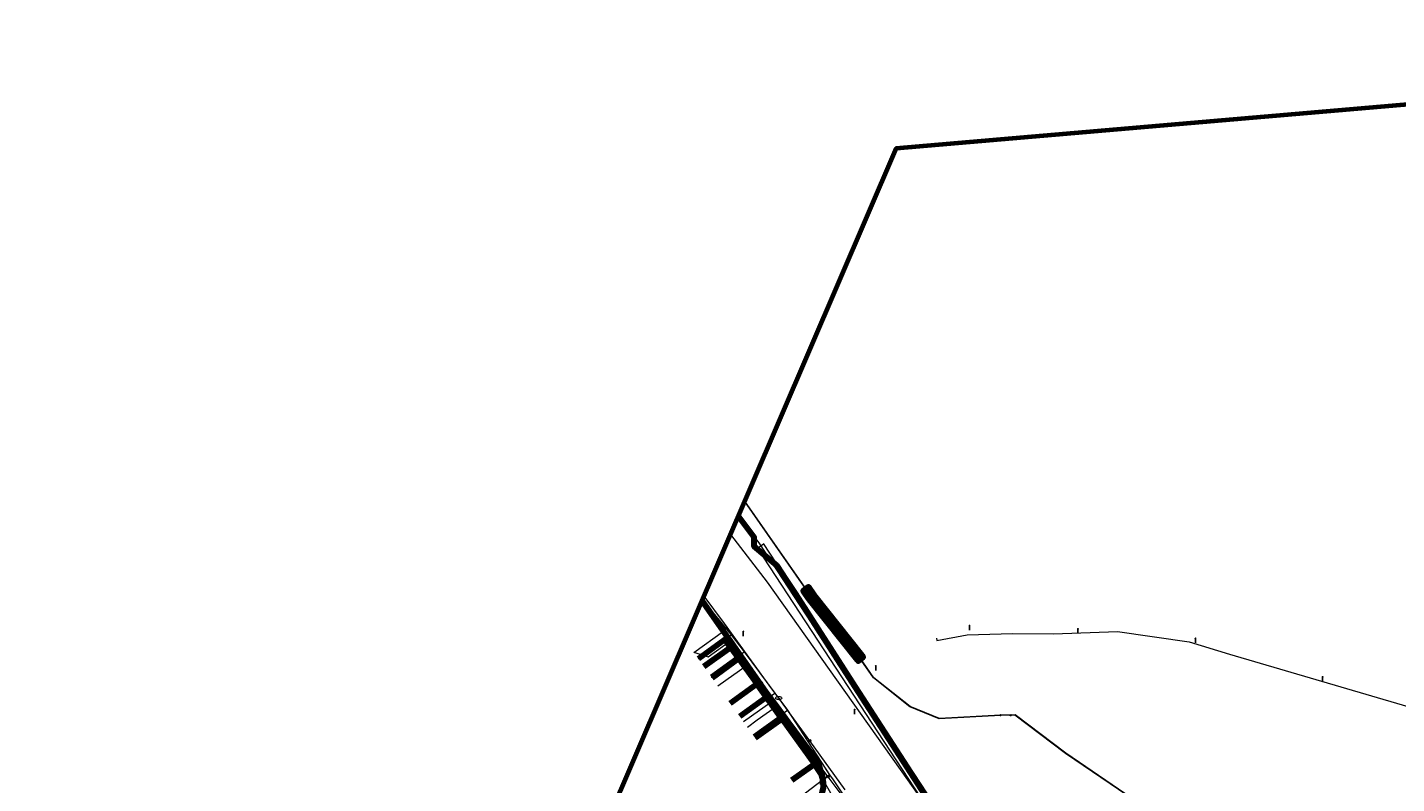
# Model space of a CAD drawing. Extents: x 152558 to 154479, y 462974 to 463683.
# Tile 532 of 638: x 153802 to 154028, y 463558 to 463683. Entities that reach past the tile are written whole.
import ezdxf
from ezdxf.enums import TextEntityAlignment as Align
from ezdxf.lldxf.tags import DXFTag

# ---------------------------------------------------------------- set-up
doc = ezdxf.new("R2010")
doc.units = 0
doc.header["$LTSCALE"] = 0.2
doc.layers.get('0').update_dxf_attribs({"linetype": 'CONTINUOUS'})
for name, color, linetype, lineweight in [('B-RO-KL-DATA_COAXIAAL_7_ZIGGO BV-G', 90, 'KL-DATA-N', 18), ('B-RO-KL-DATA_HULPSTUK_KPN BV-S', 90, 'CONTINUOUS', 25), ('B-RO-KL-DATA_HULPSTUK_ZIGGO BV-S', 90, 'CONTINUOUS', 25), ('B-RO-KL-DATA_KABELBED_KPN BV-G', 90, 'CONTINUOUS', 100), ('B-RO-KL-DATA_KABELBED_ZIGGO BV-G', 90, 'CONTINUOUS', 100), ('B-RO-KL-DATA_REGGEFIBER OPERATOR BV-G', 90, 'KL-DATA-N', 18), ('B-RO-KL-DATA_T MOBILE NETHERLANDS BV-G', 90, 'KL-DATA-N', 18), ('B-RO-KL-ET_HS_50 KV_STEDIN NETBEHEER BV-G', 10, 'KL-HS-N', 18), ('B-RO-KL-ET_HS_HULPSTUK_STEDIN NETBEHEER BV-S', 10, 'CONTINUOUS', 25), ('B-RO-KL-ET_HS_MANTELBUIS_PVC_125_STEDIN NETBEHEER BV-G', 10, 'CONTINUOUS', 100), ('B-RO-KL-ET_HS_MANTELBUIS_STAAL_300_STEDIN NETBEHEER BV-G', 10, 'CONTINUOUS', 100), ('B-RO-KL-ET_LS_400 V_STEDIN NETBEHEER BV-G', 190, 'KL-LS-N', 18), ('B-RO-KL-ET_LS_GEMEENTE AMERSFOORT-S', 190, 'CONTINUOUS', 25), ('B-RO-KL-ET_LS_HULPSTUK_STEDIN NETBEHEER BV-S', 190, 'CONTINUOUS', 25), ('B-RO-KL-ET_LS_MANTELBUIS_PVC_125_STEDIN NETBEHEER BV-G', 190, 'CONTINUOUS', 100), ('B-RO-KL-ET_LS_MANTELBUIS_STAAL_300_STEDIN NETBEHEER BV-G', 190, 'CONTINUOUS', 100), ('B-RO-KL-GAS_LD_HULPSTUK_STEDIN NETBEHEER BV-S', 50, 'CONTINUOUS', 25), ('B-RO-KL-GAS_LD_PE_32_0.1 BAR_STEDIN NETBEHEER BV-G', 50, 'KL-GAS-LD-N', 18), ('B-RO-KL-GAS_LD_PVC_110_0.1 BAR_STEDIN NETBEHEER BV-G', 50, 'KL-GAS-LD-N', 18), ('B-RO-KL-WATER_100_VITENS-G', 170, 'KL-WATER-N', 18), ('B-RO-KL-WATER_300_VITENS-G', 170, 'KL-WATER-N', 18), ('B-RO-KL-WATER_HULPSTUK_VITENS-S', 170, 'CONTINUOUS', 25), ('B-RO-KL-WATER_VITENS-S', 170, 'CONTINUOUS', 25), ('B-RO-OG-INFO_ORIENTATIEPOLYGOON-GV', 7, 'CONTINUOUS', 70), ('B-RO-OG-INFO_T MOBILE NETHERLANDS BV-G', 7, 'CONTINUOUS', 18)]:
    doc.layers.add(name, color=color, linetype=linetype, lineweight=lineweight)
doc.styles.add('NLCS-ISO', font='NLCS-ISO.ttf')
tags = doc.linetypes.add('KL-DATA-N', pattern='A,4,-1,[101,NLCS.SHX,S=0.5,R=0,X=0,Y=0],-1,4,-1,["D",Standard,S=1,R=0,X=-0.25,Y=-0.5],-1.5', length=12.5).pattern_tags.tags
tags[18] = DXFTag(74, 10)
tags = doc.linetypes.add('KL-GAS-LD-N', pattern='A,4,-1,[69,NLCS.SHX,S=0.5,R=0,X=0,Y=0],-1,4,-1,["L",Standard,S=1,R=0,X=0.25,Y=-0.5],-2', length=13).pattern_tags.tags
tags[18] = DXFTag(74, 10)
tags = doc.linetypes.add('KL-HS-N', pattern='A,4,-1,[103,NLCS.SHX,S=0.75,R=0,X=0,Y=0],-1,4,-1,["H",Standard,S=1,R=0,X=0,Y=-0.5],-2', length=13).pattern_tags.tags
tags[18] = DXFTag(74, 10)
tags = doc.linetypes.add('KL-LS-N', pattern='A,4,-1,[103,NLCS.SHX,S=0.75,R=0,X=0,Y=0],-1,4,-1,["L",Standard,S=1,R=0,X=0,Y=-0.5],-2', length=13).pattern_tags.tags
tags[18] = DXFTag(74, 10)
doc.linetypes.add('KL-WATER-N', pattern='A,7,-0.5,[168,NLCS.SHX,S=0.75,R=0,X=0.75,Y=0],-2', length=9.5)

# ---------------------------------------------------------------- blocks, each defined once
blk = doc.blocks.new('SKL-WTB_HULP_MOF-SO')
at = {"linetype": 'ByBlock', "lineweight": 18}
h = blk.add_hatch(color=0, dxfattribs=at)
h.dxf.hatch_style = 1
h.paths.add_polyline_path([(-0.5625, 0, 1), (0.5625, 0, 1)])
at = {"color": 0, "linetype": 'ByBlock', "lineweight": 18}
blk.add_circle((0, 0), 0.5625, dxfattribs=at)
at = {"color": 0, "linetype": 'ByBlock', "lineweight": 18, "style": 'NLCS-ISO', "flags": 1}
for tag, p in [('TYPE', (1.5, 0)), ('OMSCHRIJVING', (1.5, -3)), ('LABEL', (1.5, -1.5))]:
    blk.add_attdef(tag, p, '', height=1, dxfattribs=at)
blk = doc.blocks.new('SKL-WTB_HULP_T STUK-SO')
at = {"color": 0, "linetype": 'ByBlock', "lineweight": 18}
blk.add_circle((0, 0), 1, dxfattribs=at)
at = {"color": 0, "linetype": 'ByBlock', "lineweight": -2, "style": 'NLCS-ISO'}
blk.add_text('T', height=1, dxfattribs=at).set_placement((0, 0), align=Align.MIDDLE_CENTER)
at = {"color": 0, "linetype": 'ByBlock', "lineweight": 18, "style": 'NLCS-ISO', "flags": 1}
for tag, p in [('TYPE', (1.5, 0)), ('LABEL', (1.5, -1.5)), ('OMSCHRIJVING', (1.5, -3))]:
    blk.add_attdef(tag, p, '', height=1, dxfattribs=at)
blk = doc.blocks.new('SKL-WTB_HULP_OVERLENGTE-SO')
at = {"color": 0, "linetype": 'ByBlock', "lineweight": 18}
for centre, radius in [((0, 0), 1), ((-0.4, 0), 0.417), ((0.4, 0), 0.417)]:
    blk.add_circle(centre, radius, dxfattribs=at)
at = {"color": 0, "linetype": 'ByBlock', "lineweight": 18, "style": 'NLCS-ISO', "flags": 1}
for tag, p in [('TYPE', (1.5, 0)), ('LABEL', (1.5, -1.5)), ('OMSCHRIJVING', (1.5, -3))]:
    blk.add_attdef(tag, p, '', height=1, dxfattribs=at)
blk = doc.blocks.new('SKL-WTB_HULP_AFSLUITER-SO')
at = {"color": 0, "linetype": 'ByBlock', "lineweight": 18}
blk.add_lwpolyline([(0, 0.8), (0, -0.8)], dxfattribs=at)
blk.add_circle((0, 0), 1, dxfattribs=at)
at = {"color": 0, "linetype": 'ByBlock', "lineweight": 18, "style": 'NLCS-ISO', "flags": 1}
for tag, p in [('TYPE', (1.5, 0)), ('LABEL', (1.5, -1.5)), ('OMSCHRIJVING', (1.5, -3))]:
    blk.add_attdef(tag, p, '', height=1, dxfattribs=at)
blk = doc.blocks.new('SKL-WATER_BRANDKRAAN_BRANDPUT-SO')
at = {"color": 0, "linetype": 'ByBlock', "lineweight": 18}
blk.add_ellipse((0, 0), major_axis=(2.5, 0), ratio=0.54, dxfattribs=at)
at = {"color": 0, "linetype": 'ByBlock', "lineweight": 18, "style": 'NLCS-ISO'}
blk.add_text('bk', height=1.5, dxfattribs=at).set_placement((0.2, 0), align=Align.MIDDLE_CENTER)
blk = doc.blocks.new('SKL-WTB_HULP_OVERIG-SO')
at = {"color": 0, "linetype": 'ByBlock', "lineweight": 18}
for points in [[(-0.1, 0.1), (0.1, -0.1)], [(0.1, 0.1), (-0.1, -0.1)]]:
    blk.add_lwpolyline(points, dxfattribs=at)
at = {"color": 0, "linetype": 'ByBlock', "lineweight": 18, "style": 'NLCS-ISO', "flags": 1}
for tag, p in [('TYPE', (1.5, 0)), ('LABEL', (1.5, -1.5)), ('OMSCHRIJVING', (1.5, -3))]:
    blk.add_attdef(tag, p, '', height=1, dxfattribs=at)
blk = doc.blocks.new('SKL-ET_LS_MAST-SO')
for p, q in [((0, 2.1), (0, 2.1)), ((0, -2), (0, -2))]:
    blk.add_line(p, q)
for points in [[(-0.2, 1.8), (0, 1.8)], [(-0.2, 1.8), (0, 1.8)], [(-0.2, 1.8), (-0.2, 1.8), (-0.2, 1.8), (-0.2, 1.8), (-0.2, 1.8)], [(-0.2, 1.5), (-0.2, 1.5), (-0.2, 1.6), (-0.2, 1.6), (-0.2, 1.5)], [(-0.2, 1.5), (0, 1.5)], [(-0.2, 1.5), (0, 1.5)], [(0, -2), (0, 2.1)], [(0, -2), (0, 2.1)], [(0.2, 1.9), (0, 1.9)], [(0.2, 1.9), (0, 1.9)], [(0.2, 1.7), (0, 1.7)], [(0.2, 1.6), (0, 1.6)], [(0.2, 1.4), (0, 1.4)], [(0.2, 1.4), (0, 1.4)], [(0.2, 1.9), (0.2, 1.9), (0.2, 2), (0.2, 2), (0.2, 1.9)], [(0.2, 1.6), (0.2, 1.6), (0.2, 1.7), (0.2, 1.7), (0.2, 1.7)], [(0.2, 1.4), (0.2, 1.4), (0.2, 1.4), (0.2, 1.4), (0.2, 1.4)]]:
    blk.add_lwpolyline(points)

msp = doc.modelspace()

# ---------------------------------------------------------------- linework, layer by layer
at = {"layer": 'B-RO-KL-DATA_COAXIAAL_7_ZIGGO BV-G', "flags": 128}
for points in [[(153913.256, 463577.516), (153917.641, 463580.665), (153918.979, 463578.802), (153921.98, 463574.624), (153926.123, 463568.857), (153931.49, 463561.384), (153932.219, 463560.369), (153932.595, 463559.722), (153932.846, 463559.017), (153932.961, 463558.277), (153932.936, 463557.53), (153932.773, 463556.799), (153932.476, 463556.112), (153932.057, 463555.493), (153931.529, 463554.962), (153926.948, 463551.144), (153925.906, 463550.276), (153923.761, 463548.488), (153911.908, 463538.609), (153910.832, 463537.593), (153909.89, 463536.454), (153909.095, 463535.208), (153908.459, 463533.874), (153907.992, 463532.471), (153907.824, 463531.839)], [(153907.824, 463531.839), (153907.992, 463532.471), (153908.459, 463533.874), (153909.095, 463535.208), (153909.89, 463536.454), (153910.832, 463537.593), (153911.908, 463538.609), (153923.761, 463548.488), (153925.906, 463550.276), (153926.948, 463551.144), (153931.529, 463554.962), (153932.057, 463555.493), (153932.476, 463556.112), (153932.773, 463556.799), (153932.936, 463557.53), (153932.961, 463558.277), (153932.846, 463559.017), (153932.595, 463559.722), (153932.219, 463560.369), (153931.49, 463561.384), (153926.123, 463568.857), (153921.98, 463574.624), (153918.979, 463578.802), (153914.593, 463575.653)], [(153907.824, 463531.839), (153907.992, 463532.471), (153908.459, 463533.874), (153909.095, 463535.208), (153909.89, 463536.454), (153910.832, 463537.593), (153911.908, 463538.609), (153923.761, 463548.488), (153925.906, 463550.276), (153926.948, 463551.144), (153931.529, 463554.962), (153932.057, 463555.493), (153932.476, 463556.112), (153932.773, 463556.799), (153932.936, 463557.53), (153932.961, 463558.277), (153932.846, 463559.017), (153932.595, 463559.722), (153932.219, 463560.369), (153931.49, 463561.384), (153926.123, 463568.857), (153921.98, 463574.624), (153917.59, 463571.472)], [(153921.736, 463565.707), (153926.123, 463568.857), (153931.49, 463561.384), (153932.219, 463560.369), (153932.595, 463559.722), (153932.846, 463559.017), (153932.961, 463558.277), (153932.936, 463557.53), (153932.773, 463556.799), (153932.476, 463556.112), (153932.057, 463555.493), (153931.529, 463554.962), (153926.948, 463551.144), (153925.906, 463550.276), (153923.761, 463548.488), (153911.908, 463538.609), (153910.832, 463537.593), (153909.89, 463536.454), (153909.095, 463535.208), (153908.459, 463533.874), (153907.992, 463532.471), (153907.824, 463531.839)], [(153927.784, 463558.723), (153931.49, 463561.384), (153932.219, 463560.369), (153932.595, 463559.722), (153932.846, 463559.017), (153932.961, 463558.277), (153932.936, 463557.53), (153932.773, 463556.799), (153932.476, 463556.112), (153932.057, 463555.493), (153931.529, 463554.962), (153926.948, 463551.144), (153925.906, 463550.276), (153923.761, 463548.488), (153911.908, 463538.609), (153910.832, 463537.593), (153909.89, 463536.454), (153909.095, 463535.208), (153908.459, 463533.874), (153907.992, 463532.471), (153907.824, 463531.839)]]:
    msp.add_lwpolyline(points, dxfattribs=at)
at = {"layer": 'B-RO-KL-DATA_KABELBED_KPN BV-G', "flags": 128}
for points in [[(154028.321, 463507.585), (154000, 463514.651), (153987.728, 463517.714), (153973.819, 463521.03), (153970.241, 463522.374), (153969.583, 463525.612), (153968.032, 463528.038), (153956.597, 463545.766), (153938.203, 463574.172), (153928.39, 463589.495), (153926.83, 463591.832), (153925.316, 463594.189), (153921.524, 463597.29), (153921.536, 463598.849), (153918.949, 463602.309)], [(153912.943, 463588.318), (153917.189, 463582.262), (153919.341, 463579.193), (153923.906, 463572.683), (153928.685, 463565.868), (153931.857, 463561.624), (153932.111, 463561.22), (153932.329, 463560.797), (153932.511, 463560.356), (153932.655, 463559.901), (153932.759, 463559.436), (153932.825, 463558.964), (153932.849, 463558.488), (153932.834, 463558.012)], [(153917.189, 463582.262), (153912.364, 463578.758)], [(153919.341, 463579.193), (153914.55, 463575.714)], [(153923.906, 463572.683), (153919.189, 463569.254)]]:
    msp.add_lwpolyline(points, dxfattribs=at)
at = {"layer": 'B-RO-KL-DATA_KABELBED_ZIGGO BV-G', "flags": 128}
for points in [[(153913.256, 463577.516), (153917.641, 463580.665)], [(153916.646, 463582.051), (153917.641, 463580.665)], [(153917.641, 463580.665), (153918.979, 463578.802)], [(153914.593, 463575.653), (153918.979, 463578.802)], [(153918.979, 463578.802), (153921.98, 463574.624)], [(153917.59, 463571.472), (153921.98, 463574.624)], [(153921.98, 463574.624), (153926.123, 463568.857)], [(153921.736, 463565.707), (153926.123, 463568.857)], [(153926.123, 463568.857), (153931.49, 463561.384)], [(153931.49, 463561.384), (153932.595, 463559.722), (153932.846, 463559.017), (153932.961, 463558.277), (153932.936, 463557.53), (153932.773, 463556.799), (153932.476, 463556.112), (153932.057, 463555.493), (153931.529, 463554.962), (153911.908, 463538.609), (153910.832, 463537.593), (153909.89, 463536.454), (153909.095, 463535.208), (153908.459, 463533.874), (153907.824, 463531.839)], [(153927.784, 463558.723), (153931.49, 463561.384)]]:
    msp.add_lwpolyline(points, dxfattribs=at)
at = {"layer": 'B-RO-KL-DATA_REGGEFIBER OPERATOR BV-G', "flags": 128}
for points in [[(153913.026, 463588.512), (153917.76, 463582.722), (153919.9, 463579.922), (153924.934, 463573.097), (153927.032, 463570.267), (153933.956, 463559.624), (153934.595, 463558.796), (153937.716, 463554.144), (153938.807, 463552.275), (153943.634, 463544.003), (153947.383, 463537.578), (153951.323, 463530.823), (153953.389, 463527.284), (153957.224, 463520.71), (153957.853, 463519.633), (153960.041, 463515.881)], [(153913.026, 463588.512), (153917.76, 463582.722)], [(153913.026, 463588.512), (153917.76, 463582.722), (153919.9, 463579.922), (153924.934, 463573.097), (153927.032, 463570.267), (153933.653, 463560.089), (153933.956, 463559.624), (153934.595, 463558.796), (153937.716, 463554.144), (153938.807, 463552.275), (153943.634, 463544.003), (153947.383, 463537.578), (153951.323, 463530.823), (153953.389, 463527.284), (153957.224, 463520.71), (153957.853, 463519.633), (153960.041, 463515.881), (153962.853, 463511.062), (153963.464, 463508.781), (153963.928, 463507.049), (153963.644, 463504.785), (153962.325, 463498.485), (153961.455, 463494.997), (153960.239, 463491.303), (153958.397, 463483.786), (153957.944, 463479.606), (153954.985, 463469.052), (153954.244, 463465.148), (153952.646, 463458.358), (153950.63, 463450.133), (153949.515, 463446.123), (153948.072, 463437.827), (153948.288, 463436.438), (153948.3, 463434.376), (153940.971, 463408.585), (153940.791, 463406.717), (153943.917, 463405.672), (153971.356, 463397.31), (153978.673, 463395.463), (153980.116, 463395.147), (153991.663, 463391.417), (153993.633, 463390.453), (153994.742, 463390.094), (154001.128, 463388.088), (154001.433, 463388.121), (154003.47, 463388.264), (154020.522, 463383.048), (154027.112, 463381.043), (154033.511, 463379.079), (154061.449, 463370.399), (154064.988, 463369.251), (154070.922, 463367.467), (154071.858, 463367.076), (154075.578, 463364.2), (154086.819, 463361.31), (154106.391, 463351.737), (154132.83, 463340.54), (154137.035, 463338.803), (154137.709, 463338.569), (154138.277, 463338.371), (154144.3, 463334.72), (154145.009, 463333.632), (154146.493, 463332.615), (154147.287, 463331.526), (154147.807, 463330.658), (154150.955, 463329.127), (154158.381, 463325.878), (154163.778, 463321.905), (154165.175, 463321.095), (154199.219, 463301.799), (154200.484, 463300.773), (154200.571, 463300.703), (154200.751, 463300.405), (154202.614, 463298.367), (154204.327, 463296.233), (154206.144, 463293.969), (154208.533, 463292.484), (154210.327, 463290.627), (154214.051, 463287.018), (154216.8, 463284.074), (154220.134, 463280.74), (154224.551, 463278.522), (154230.35, 463272.055), (154233.354, 463268.951), (154237.519, 463264.418), (154238.083, 463263.804), (154240.863, 463260.285), (154247.202, 463252.446), (154251.117, 463247.66), (154253.437, 463245.444), (154256.055, 463242.323), (154262.177, 463235.067), (154264.7, 463231.812), (154270.615, 463224.492), (154271.487, 463223.729), (154274.37, 463220.367), (154276.645, 463217.464), (154276.595, 463217.282), (154277.779, 463215.646), (154282.304, 463211.067), (154289.107, 463203.391), (154289.983, 463202.227), (154293.428, 463198.113), (154296.69, 463194.483), (154300.357, 463189.855), (154305.54, 463183.689), (154307.739, 463180.917), (154307.896, 463180.72), (154313.53, 463173.874), (154313.622, 463173.741), (154316.339, 463170.504), (154320.528, 463165.57), (154322.36, 463163.464), (154324.992, 463160.503), (154326.192, 463158.752), (154329.288, 463154.993), (154331.805, 463152.468), (154333.713, 463149.321), (154334.283, 463148.44), (154334.541, 463147.292), (154334.812, 463147.033), (154329.172, 463139.667), (154323.933, 463133.834), (154323.157, 463133.017), (154321.935, 463131.325), (154318.633, 463125.879), (154317.325, 463123.722), (154314.87, 463119.347), (154310.957, 463111.007), (154310.969, 463111.017), (154309.104, 463106.328), (154306.068, 463098.881), (154304.322, 463094.507), (154301.175, 463084.112), (154300.364, 463081.57), (154299.19, 463076.336), (154297.502, 463066.468), (154295.862, 463060.47), (154295.325, 463056.67), (154294.354, 463050.162), (154294.347, 463048.617), (154292.094, 463027.261), (154292.751, 463021.483), (154292.716, 463020.645), (154293.38, 463017.418), (154294.812, 463010.982), (154294.759, 463003.827), (154295.336, 463003.563), (154303.867, 463000.732), (154307.831, 463001.078), (154316.275, 463004.819), (154316.846, 463004.763), (154326.456, 462982.209)], [(153912.322, 463578.816), (153917.76, 463582.722)], [(153917.76, 463582.722), (153919.9, 463579.922)], [(153914.376, 463575.955), (153919.9, 463579.922)], [(153919.9, 463579.922), (153924.934, 463573.097)], [(153919.323, 463569.067), (153924.934, 463573.097)], [(153924.934, 463573.097), (153927.032, 463570.267)], [(153921.39, 463566.215), (153927.032, 463570.267)], [(153927.032, 463570.267), (153933.956, 463559.624), (153925.855, 463553.426), (153924.869, 463554.713)], [(153921.378, 463566.206), (153921.39, 463566.215)], [(153921.39, 463566.215), (153921.4, 463566.2)]]:
    msp.add_lwpolyline(points, dxfattribs=at)
at = {"layer": 'B-RO-KL-DATA_T MOBILE NETHERLANDS BV-G', "flags": 128}
msp.add_lwpolyline([(153918.949, 463602.309), (153922.3, 463597.9), (153969.7, 463525.5), (153969.7, 463522.2), (153973.3, 463521), (153987.6, 463517.9), (154000, 463515), (154028.8, 463508.2), (154058, 463501.2), (154066.3, 463500), (154070.1, 463499.4), (154085.3, 463499.7), (154098.4, 463499.4), (154101.8, 463500), (154104.7, 463500.7), (154107.5, 463501.5), (154110.3, 463502.6), (154113, 463503.7), (154115.7, 463505.1), (154117.3, 463505.9)], dxfattribs=at)
at = {"layer": 'B-RO-KL-ET_HS_50 KV_STEDIN NETBEHEER BV-G', "flags": 128}
for points in [[(153963.899, 463569.449), (153962.204, 463569.399), (153952.104, 463568.85), (153947.244, 463570.832), (153941.245, 463575.615), (153938.943, 463578.937), (153931.006, 463588.926), (153919.998, 463604.755)], [(153962.201, 463569.449), (153952.112, 463568.901), (153947.27, 463570.876), (153941.282, 463575.65), (153938.983, 463578.967), (153931.046, 463588.956), (153920.022, 463604.808)], [(154347.111, 463480.347), (154336.294, 463489.675), (154331.78, 463495.489), (154327.686, 463498.657), (154321.071, 463504.065), (154280.105, 463544.755), (154277.951, 463548.114), (154271.805, 463552.222), (154265.347, 463554.518), (154193.877, 463529.351), (154172.884, 463521.84), (154142.869, 463511.309), (154138.967, 463509.878), (154134.648, 463508.612), (154131.99, 463508.597), (154122.657, 463504.975), (154105.773, 463498.737), (154102.319, 463497.763), (154098.821, 463497.011), (154095.282, 463496.485), (154091.716, 463496.184), (154088.139, 463496.11), (154087.087, 463496.132), (154086.033, 463496.177), (154084.981, 463496.244), (154083.931, 463496.335), (154082.864, 463496.449), (154080.371, 463496.938), (154074.936, 463498.051), (154066.844, 463499.893), (154064.554, 463501.063), (154060.812, 463502.582), (154023.562, 463525.23), (153994.896, 463548.25), (153972.963, 463563.181), (153964.598, 463569.519), (153962.201, 463569.449)], [(154350.638, 463477.239), (154336.261, 463489.637), (154331.744, 463495.453), (154327.655, 463498.618), (154321.045, 463504.021), (154280.066, 463544.723), (154277.915, 463548.078), (154271.782, 463552.177), (154265.347, 463554.465), (154193.894, 463529.304), (154172.901, 463521.793), (154142.886, 463511.262), (154138.983, 463509.83), (154134.655, 463508.562), (154131.999, 463508.547), (154122.675, 463504.928), (154105.787, 463498.689), (154102.331, 463497.714), (154098.83, 463496.962), (154095.288, 463496.435), (154091.719, 463496.134), (154088.139, 463496.06), (154087.085, 463496.082), (154086.03, 463496.127), (154084.977, 463496.194), (154083.926, 463496.285), (154082.857, 463496.4), (154080.361, 463496.889), (154074.925, 463498.002), (154066.827, 463499.846), (154064.533, 463501.017), (154060.789, 463502.537), (154023.533, 463525.189), (153994.866, 463548.21), (153972.934, 463563.14), (153964.582, 463569.469), (153963.899, 463569.449)]]:
    msp.add_lwpolyline(points, dxfattribs=at)
at = {"layer": 'B-RO-KL-ET_HS_MANTELBUIS_PVC_125_STEDIN NETBEHEER BV-G', "flags": 128}
msp.add_lwpolyline([(153930.595, 463588.599), (153938.533, 463578.611), (153938.696, 463578.37), (153939.564, 463579.046), (153939.395, 463579.295), (153931.457, 463589.283), (153930.492, 463590.675), (153929.624, 463589.999), (153930.595, 463588.599)], dxfattribs=at)
at = {"layer": 'B-RO-KL-ET_HS_MANTELBUIS_STAAL_300_STEDIN NETBEHEER BV-G', "flags": 128}
msp.add_lwpolyline([(153938.533, 463578.611), (153939.395, 463579.295), (153931.457, 463589.283), (153930.595, 463588.599), (153938.533, 463578.611)], dxfattribs=at)
at = {"layer": 'B-RO-KL-ET_LS_400 V_STEDIN NETBEHEER BV-G', "flags": 128}
for points in [[(153922.813, 463574.881), (153920.701, 463577.723), (153917.685, 463581.782), (153916.884, 463582.859), (153915.118, 463585.235), (153912.908, 463588.237)], [(153951.657, 463582.167), (153951.668, 463581.815), (153956.692, 463582.709), (153964.201, 463582.948), (153970.928, 463582.872), (153981.53, 463583.255), (153993.348, 463581.557), (154000, 463579.539), (154037.672, 463568.497)], [(153913.96, 463579.106), (153917.685, 463581.782)], [(153911.575, 463579.856), (153913.96, 463579.106)], [(153937.262, 463551.275), (153933.162, 463558.382), (153933.087, 463558.651), (153933.087, 463558.93), (153933.046, 463559.713), (153932.9, 463560.482), (153932.652, 463561.226), (153932.306, 463561.929), (153931.868, 463562.578), (153927.497, 463568.517), (153925.541, 463571.174), (153923.704, 463573.67), (153922.813, 463574.881)], [(153922.065, 463568.678), (153925.541, 463571.174)], [(153920.44, 463567.511), (153922.065, 463568.678)]]:
    msp.add_lwpolyline(points, dxfattribs=at)
at = {"layer": 'B-RO-KL-ET_LS_MANTELBUIS_PVC_125_STEDIN NETBEHEER BV-G', "flags": 128}
msp.add_lwpolyline([(153930.595, 463588.599), (153938.533, 463578.611), (153938.696, 463578.37), (153939.564, 463579.046), (153939.395, 463579.295), (153931.457, 463589.283), (153930.492, 463590.675), (153929.624, 463589.999), (153930.595, 463588.599)], dxfattribs=at)
at = {"layer": 'B-RO-KL-ET_LS_MANTELBUIS_STAAL_300_STEDIN NETBEHEER BV-G', "flags": 128}
msp.add_lwpolyline([(153938.533, 463578.611), (153939.395, 463579.295), (153931.457, 463589.283), (153930.595, 463588.599), (153938.533, 463578.611)], dxfattribs=at)
at = {"layer": 'B-RO-KL-GAS_LD_PE_32_0.1 BAR_STEDIN NETBEHEER BV-G', "flags": 128}
for points in [[(153911.605, 463579.814), (153916.512, 463583.339)], [(153915.574, 463574.289), (153920.46, 463577.798)], [(153919.799, 463568.405), (153924.663, 463571.898)], [(153921.49, 463566.049), (153926.345, 463569.537)]]:
    msp.add_lwpolyline(points, dxfattribs=at)
at = {"layer": 'B-RO-KL-GAS_LD_PVC_110_0.1 BAR_STEDIN NETBEHEER BV-G', "flags": 128}
for points in [[(153912.951, 463588.336), (153916.033, 463584.011), (153916.512, 463583.339), (153920.416, 463577.859), (153920.46, 463577.798), (153923.317, 463573.788), (153924.663, 463571.898), (153926.016, 463569.999), (153926.345, 463569.537), (153932.219, 463561.292), (153933.706, 463559.3)], [(153932.7, 463556.341), (153933.334, 463559.054), (153933.706, 463559.3)], [(153933.706, 463559.3), (153943.252, 463546.513), (153943.429, 463546.189), (153944.748, 463543.767), (153947.802, 463538.161), (153948.858, 463536.222), (153949.146, 463535.694), (153950.589, 463533.045), (153953.147, 463528.35), (153954.524, 463525.823), (153954.811, 463525.297), (153955.935, 463523.234), (153958.265, 463518.959), (153959.671, 463516.378), (153961.692, 463512.67)]]:
    msp.add_lwpolyline(points, dxfattribs=at)
at = {"layer": 'B-RO-KL-WATER_100_VITENS-G', "flags": 128}
for points in [[(153925.609, 463572.276), (153924.046, 463574.416), (153921.097, 463578.454), (153916.628, 463584.572), (153913.294, 463589.136)], [(153930.721, 463565.235), (153926.787, 463570.654), (153925.609, 463572.276)], [(153936.589, 463557.152), (153930.721, 463565.235)]]:
    msp.add_lwpolyline(points, dxfattribs=at)
at = {"layer": 'B-RO-KL-WATER_300_VITENS-G', "flags": 128}
msp.add_lwpolyline([(153917.647, 463599.276), (153923.688, 463591.447), (153946.87, 463558.794), (153954.425, 463548.046), (153966.656, 463527.834), (153974.18, 463522.559), (154000.02, 463516.395), (154065.408, 463500), (154081.947, 463495.905), (154096.97, 463496.046), (154109.466, 463499.991), (154122.145, 463503.616), (154126.268, 463500.85), (154126.63, 463500.008), (154128.66, 463495.285), (154129.121, 463494.131)], dxfattribs=at)
at = {"layer": 'B-RO-OG-INFO_ORIENTATIEPOLYGOON-GV', "flags": 128}
msp.add_lwpolyline([(152558, 463387), (153001, 463152), (154184, 462974), (154479, 462991), (154348, 463253), (154416, 463495), (154184, 463676), (154096, 463676), (153945, 463663), (153854, 463451), (153015, 463683), (152584, 463595)], close=True, dxfattribs=at)
at = {"layer": 'B-RO-OG-INFO_T MOBILE NETHERLANDS BV-G', "flags": 128}
msp.add_lwpolyline([(153923.1, 463597.7), (153922.1, 463597), (153968.8, 463525.6), (153969.8, 463526.5), (153923.1, 463597.8)], dxfattribs=at)

# ---------------------------------------------------------------- block references
at = {"layer": 'B-RO-KL-DATA_HULPSTUK_KPN BV-S', "xscale": 0.2, "yscale": 0.2, "zscale": 0.2}
for name, p in [('SKL-WTB_HULP_MOF-SO', (153917.189, 463582.262)), ('SKL-WTB_HULP_OVERIG-SO', (153917.189, 463582.262)), ('SKL-WTB_HULP_OVERIG-SO', (153912.364, 463578.758)), ('SKL-WTB_HULP_MOF-SO', (153919.341, 463579.193)), ('SKL-WTB_HULP_OVERIG-SO', (153919.341, 463579.193)), ('SKL-WTB_HULP_OVERIG-SO', (153914.55, 463575.714)), ('SKL-WTB_HULP_MOF-SO', (153923.906, 463572.683)), ('SKL-WTB_HULP_OVERIG-SO', (153923.906, 463572.683)), ('SKL-WTB_HULP_OVERIG-SO', (153919.189, 463569.254))]:
    msp.add_blockref(name, p, dxfattribs=at)
at = {"layer": 'B-RO-KL-DATA_HULPSTUK_ZIGGO BV-S', "xscale": 0.2, "yscale": 0.2, "zscale": 0.2}
msp.add_blockref('SKL-WTB_HULP_OVERLENGTE-SO', (153916.646, 463582.051), dxfattribs=at)
at = {"layer": 'B-RO-KL-ET_HS_HULPSTUK_STEDIN NETBEHEER BV-S', "xscale": 0.2, "yscale": 0.2, "zscale": 0.2}
for p in [(153962.201, 463569.449), (153963.899, 463569.449)]:
    msp.add_blockref('SKL-WTB_HULP_MOF-SO', p, dxfattribs=at)
at = {"layer": 'B-RO-KL-ET_LS_GEMEENTE AMERSFOORT-S', "xscale": 0.2, "yscale": 0.2, "zscale": 0.2}
for p in [(153919.747, 463582.931), (153957.09, 463583.892), (153974.954, 463583.365), (153994.354, 463581.782), (153941.603, 463577.255), (154015.344, 463575.435), (153938.113, 463570.045)]:
    msp.add_blockref('SKL-ET_LS_MAST-SO', p, dxfattribs=at)
at = {"layer": 'B-RO-KL-ET_LS_HULPSTUK_STEDIN NETBEHEER BV-S', "xscale": 0.2, "yscale": 0.2, "zscale": 0.2}
msp.add_blockref('SKL-WTB_HULP_MOF-SO', (153922.813, 463574.881), dxfattribs=at)
at = {"layer": 'B-RO-KL-GAS_LD_HULPSTUK_STEDIN NETBEHEER BV-S', "xscale": 0.2, "yscale": 0.2, "zscale": 0.2}
msp.add_blockref('SKL-WTB_HULP_T STUK-SO', (153933.706, 463559.3), dxfattribs=at)
at = {"layer": 'B-RO-KL-WATER_HULPSTUK_VITENS-S', "xscale": 0.2, "yscale": 0.2, "zscale": 0.2}
for name, p in [('SKL-WTB_HULP_OVERIG-SO', (153916.628, 463584.572)), ('SKL-WTB_HULP_OVERIG-SO', (153921.097, 463578.454)), ('SKL-WTB_HULP_OVERIG-SO', (153924.046, 463574.416)), ('SKL-WTB_HULP_OVERIG-SO', (153926.787, 463570.654)), ('SKL-WTB_HULP_AFSLUITER-SO', (153930.721, 463565.235))]:
    msp.add_blockref(name, p, dxfattribs=at)
at = {"layer": 'B-RO-KL-WATER_VITENS-S', "xscale": 0.2, "yscale": 0.2, "zscale": 0.2}
msp.add_blockref('SKL-WATER_BRANDKRAAN_BRANDPUT-SO', (153925.609, 463572.276), dxfattribs=at)

doc.saveas('drawing.dxf')
